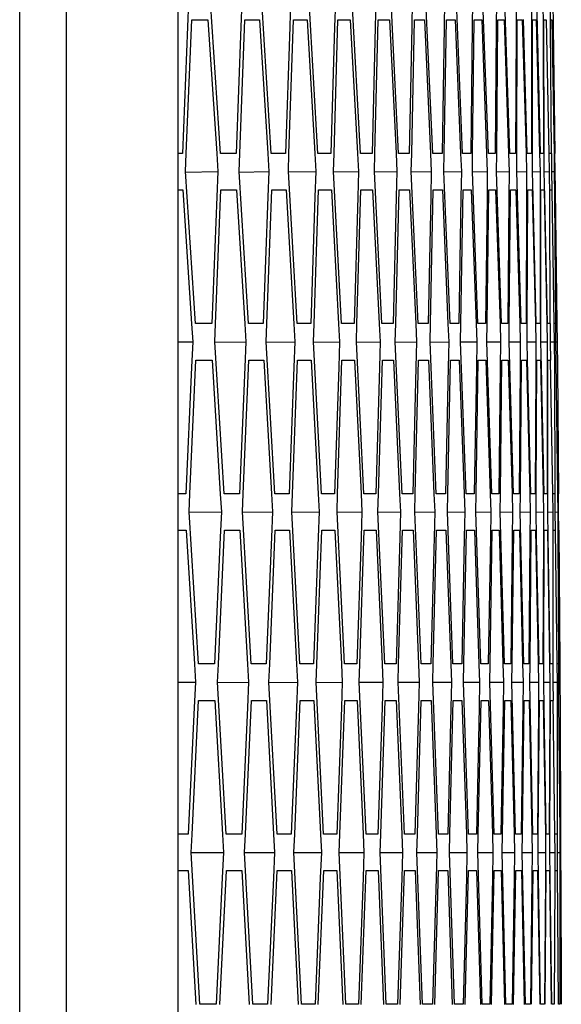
# Model space of a CAD drawing. Header units: millimetres. Extents: x 0 to 420, y -341 to 792.
# Tile 273 of 325: x 282.79 to 284.31, y 225.7 to 228.46. Entities that reach past the tile are written whole.
import ezdxf

# ---------------------------------------------------------------- set-up
doc = ezdxf.new("R2010")
doc.units = ezdxf.units.MM
doc.header["$LTSCALE"] = 23.1
doc.layers.get('0').update_dxf_attribs({"linetype": 'CONTINUOUS'})

msp = doc.modelspace()

# ---------------------------------------------------------------- linework, layer by layer
at = {"color": 7, "linetype": 'Continuous'}
for p, q in [((282.7924, 212.9044), (282.7924, 237.4512)), ((282.9235, 212.9985), (282.9235, 237.3571)), ((283.2341, 234.5274), (283.2341, 215.8283)), ((283.2644, 228.5097), (283.2616, 228.4389)), ((283.3537, 228.0847), (283.3259, 228.5097)), ((283.4128, 228.5097), (283.4103, 228.4389)), ((283.4957, 228.0847), (283.4696, 228.5097)), ((283.5496, 228.5097), (283.5473, 228.4389)), ((283.6259, 228.0847), (283.6016, 228.5097)), ((283.6747, 228.5097), (283.6727, 228.4389)), ((283.7446, 228.0847), (283.722, 228.5097)), ((283.7881, 228.5097), (283.7864, 228.4389)), ((283.8515, 228.0847), (283.8307, 228.5097)), ((283.8898, 228.5097), (283.8884, 228.4389)), ((283.9468, 228.0847), (283.9277, 228.5097)), ((283.9799, 228.5097), (283.9788, 228.4389)), ((284.0304, 228.0847), (284.013, 228.5097)), ((284.0583, 228.5097), (284.0575, 228.4389)), ((284.1023, 228.0847), (284.0867, 228.5097)), ((284.1249, 228.5097), (284.1244, 228.4389)), ((284.1625, 228.0847), (284.1486, 228.5097)), ((284.1799, 228.5097), (284.1797, 228.4389)), ((284.2233, 228.5097), (284.2233, 228.4389)), ((284.2393, 228.4389), (284.2375, 228.5097)), ((284.2549, 228.5097), (284.2552, 228.4389)), ((284.2748, 228.5097), (284.2754, 228.4389)), ((284.283, 228.5097), (284.2839, 228.4389)), ((283.2616, 228.4389), (283.247, 228.0847)), ((283.2581, 228.0843), (283.2734, 228.4587)), ((283.2734, 228.4587), (283.3186, 228.4587)), ((283.3186, 228.4587), (283.3432, 228.0841)), ((283.4103, 228.4389), (283.3972, 228.0847)), ((283.4074, 228.0843), (283.4212, 228.4587)), ((283.4212, 228.4587), (283.4629, 228.4587)), ((283.4629, 228.4587), (283.4859, 228.0841)), ((283.5473, 228.4389), (283.5357, 228.0847)), ((283.5451, 228.0844), (283.5573, 228.4587)), ((283.5573, 228.4587), (283.5956, 228.4587)), ((283.5956, 228.4587), (283.6171, 228.0842)), ((283.6727, 228.4389), (283.6625, 228.0847)), ((283.6711, 228.0845), (283.6818, 228.4587)), ((283.6818, 228.4587), (283.7165, 228.4587)), ((283.7165, 228.4587), (283.7365, 228.0843)), ((283.7864, 228.4389), (283.7776, 228.0847)), ((283.7854, 228.0845), (283.7945, 228.4587)), ((283.7945, 228.4587), (283.8259, 228.4587)), ((283.8259, 228.4587), (283.8443, 228.0844)), ((283.8884, 228.4389), (283.8811, 228.0847)), ((283.888, 228.0846), (283.8957, 228.4587)), ((283.8957, 228.4587), (283.9235, 228.4587)), ((283.9235, 228.4587), (283.9404, 228.0845)), ((283.9788, 228.4389), (283.9729, 228.0847)), ((283.979, 228.0846), (283.9851, 228.4587)), ((283.9851, 228.4587), (284.0095, 228.4587)), ((284.0095, 228.4587), (284.0248, 228.0845)), ((284.0575, 228.4389), (284.053, 228.0847)), ((284.0583, 228.0847), (284.0628, 228.4587)), ((284.0628, 228.4587), (284.0837, 228.4587)), ((284.0837, 228.4587), (284.0976, 228.0846)), ((284.1244, 228.4389), (284.1215, 228.0847)), ((284.1259, 228.0847), (284.1289, 228.4587)), ((284.1289, 228.4587), (284.1463, 228.4587)), ((284.1463, 228.4587), (284.1586, 228.0846)), ((284.1797, 228.4389), (284.1782, 228.0847)), ((284.1818, 228.0847), (284.1833, 228.4587)), ((284.1833, 228.4587), (284.1972, 228.4587)), ((284.1972, 228.4587), (284.208, 228.0846)), ((284.2111, 228.0847), (284.2004, 228.4592)), ((284.2233, 228.4389), (284.2233, 228.0847)), ((284.226, 228.0847), (284.226, 228.4587)), ((284.226, 228.4587), (284.2364, 228.4587)), ((284.2364, 228.4587), (284.2457, 228.0847)), ((284.2479, 228.0847), (284.2393, 228.4389)), ((284.2552, 228.4389), (284.2566, 228.0847)), ((284.2585, 228.0847), (284.257, 228.4587)), ((284.257, 228.4587), (284.2639, 228.4587)), ((284.2639, 228.4587), (284.2716, 228.0847)), ((284.2754, 228.4389), (284.2783, 228.0847)), ((284.2762, 228.4587), (284.2797, 228.4587)), ((284.2797, 228.4587), (284.2859, 228.0847)), ((284.2839, 228.4389), (284.2882, 228.0847)), ((283.247, 228.0847), (283.2341, 228.0847)), ((283.256, 228.0337), (283.2581, 228.0843)), ((283.3432, 228.0841), (283.3464, 228.0337)), ((283.3972, 228.0847), (283.3537, 228.0847)), ((283.4055, 228.0337), (283.4074, 228.0843)), ((283.4859, 228.0841), (283.489, 228.0337)), ((283.5357, 228.0847), (283.4957, 228.0847)), ((283.5434, 228.0337), (283.5451, 228.0844)), ((283.6171, 228.0842), (283.6199, 228.0337)), ((283.6625, 228.0847), (283.6259, 228.0847)), ((283.6696, 228.0337), (283.6711, 228.0845)), ((283.7365, 228.0843), (283.7391, 228.0337)), ((283.7776, 228.0847), (283.7446, 228.0847)), ((283.7841, 228.0337), (283.7854, 228.0845)), ((283.8443, 228.0844), (283.8467, 228.0337)), ((283.8811, 228.0847), (283.8515, 228.0847)), ((283.887, 228.0337), (283.888, 228.0846)), ((283.9404, 228.0845), (283.9426, 228.0337)), ((283.9729, 228.0847), (283.9468, 228.0847)), ((283.9781, 228.0337), (283.979, 228.0846)), ((284.0248, 228.0845), (284.0269, 228.0337)), ((284.053, 228.0847), (284.0304, 228.0847)), ((284.0576, 228.0337), (284.0583, 228.0847)), ((284.0976, 228.0846), (284.0994, 228.0337)), ((284.1215, 228.0847), (284.1023, 228.0847)), ((284.1254, 228.0337), (284.1259, 228.0847)), ((284.1586, 228.0846), (284.1602, 228.0337)), ((284.1782, 228.0847), (284.1625, 228.0847)), ((284.1815, 228.0337), (284.1818, 228.0847)), ((284.208, 228.0846), (284.2094, 228.0337)), ((284.2233, 228.0847), (284.2111, 228.0847)), ((284.226, 228.0337), (284.226, 228.0847)), ((284.2457, 228.0847), (284.2469, 228.0337)), ((284.2566, 228.0847), (284.2479, 228.0847)), ((284.2587, 228.0337), (284.2585, 228.0847)), ((284.2716, 228.0847), (284.2726, 228.0337)), ((284.2783, 228.0847), (284.273, 228.0847)), ((284.2797, 228.0337), (284.2794, 228.0847)), ((284.2859, 228.0847), (284.2867, 228.0337)), ((284.2891, 228.0337), (284.2885, 228.0847)), ((283.2838, 227.6088), (283.256, 228.0337)), ((283.256, 228.0326), (283.3464, 228.0337)), ((283.3464, 228.0337), (283.3436, 227.9629)), ((283.4316, 227.6088), (283.4055, 228.0337)), ((283.4055, 228.0327), (283.489, 228.0337)), ((283.489, 228.0337), (283.4864, 227.9629)), ((283.5677, 227.6088), (283.5434, 228.0337)), ((283.5434, 228.0328), (283.6199, 228.0337)), ((283.6199, 228.0337), (283.6176, 227.9629)), ((283.6922, 227.6088), (283.6696, 228.0337)), ((283.6696, 228.0329), (283.7391, 228.0337)), ((283.7391, 228.0337), (283.7372, 227.9629)), ((283.805, 227.6088), (283.7841, 228.0337)), ((283.7841, 228.033), (283.8467, 228.0337)), ((283.8467, 228.0337), (283.8451, 227.9629)), ((283.9061, 227.6088), (283.887, 228.0337)), ((283.887, 228.0331), (283.9426, 228.0337)), ((283.9426, 228.0337), (283.9413, 227.9629)), ((283.9955, 227.6088), (283.9781, 228.0337)), ((283.9781, 228.0331), (284.0269, 228.0337)), ((284.0269, 228.0337), (284.0258, 227.9629)), ((284.0733, 227.6088), (284.0576, 228.0337)), ((284.0576, 228.0332), (284.0994, 228.0337)), ((284.0994, 228.0337), (284.0986, 227.9629)), ((284.1394, 227.6088), (284.1254, 228.0337)), ((284.1254, 228.0333), (284.1602, 228.0337)), ((284.1602, 228.0337), (284.1597, 227.9629)), ((284.1937, 227.6088), (284.1815, 228.0337)), ((284.1816, 228.0334), (284.2094, 228.0337)), ((284.2094, 228.0337), (284.2092, 227.9629)), ((284.2278, 227.9629), (284.226, 228.0337)), ((284.226, 228.0335), (284.2469, 228.0337)), ((284.2469, 228.0337), (284.2469, 227.9629)), ((284.2602, 227.9629), (284.2587, 228.0337)), ((284.2587, 228.0336), (284.2726, 228.0337)), ((284.2726, 228.0337), (284.273, 227.9629)), ((284.2806, 227.9829), (284.2797, 228.0337)), ((284.2797, 228.0337), (284.2867, 228.0337)), ((284.2867, 228.0337), (284.2873, 227.9629)), ((284.2897, 227.9828), (284.2891, 228.0337)), ((283.2341, 227.9827), (283.2483, 227.9827)), ((283.2483, 227.9827), (283.2728, 227.6081)), ((283.3397, 227.6083), (283.355, 227.9827)), ((283.355, 227.9827), (283.3984, 227.9827)), ((283.3984, 227.9827), (283.4215, 227.6082)), ((283.4832, 227.6084), (283.4969, 227.9827)), ((283.4969, 227.9827), (283.5369, 227.9827)), ((283.5369, 227.9827), (283.5584, 227.6082)), ((283.615, 227.6085), (283.6272, 227.9827)), ((283.6272, 227.9827), (283.6637, 227.9827)), ((283.6637, 227.9827), (283.6837, 227.6083)), ((283.7351, 227.6085), (283.7458, 227.9827)), ((283.7458, 227.9827), (283.7789, 227.9827)), ((283.7789, 227.9827), (283.7973, 227.6084)), ((283.8436, 227.6086), (283.8528, 227.9827)), ((283.8528, 227.9827), (283.8824, 227.9827)), ((283.8824, 227.9827), (283.8993, 227.6085)), ((283.9405, 227.6086), (283.9481, 227.9827)), ((283.9481, 227.9827), (283.9742, 227.9827)), ((283.9742, 227.9827), (283.9895, 227.6085)), ((284.0256, 227.6087), (284.0317, 227.9827)), ((284.0317, 227.9827), (284.0543, 227.9827)), ((284.0543, 227.9827), (284.0681, 227.6086)), ((284.099, 227.6087), (284.1036, 227.9827)), ((284.1036, 227.9827), (284.1227, 227.9827)), ((284.1227, 227.9827), (284.135, 227.6086)), ((284.1608, 227.6087), (284.1638, 227.9827)), ((284.1638, 227.9827), (284.1795, 227.9827)), ((284.1795, 227.9827), (284.1902, 227.6087)), ((284.2108, 227.6087), (284.2123, 227.9827)), ((284.2123, 227.9827), (284.2245, 227.9827)), ((284.2245, 227.9827), (284.2338, 227.6087)), ((284.2492, 227.6286), (284.2492, 227.9827)), ((284.2492, 227.9827), (284.2579, 227.9827)), ((284.2579, 227.9827), (284.2656, 227.6087)), ((284.2743, 227.9827), (284.2795, 227.9827)), ((284.2795, 227.9827), (284.2857, 227.6087)), ((284.2893, 227.9827), (284.2895, 227.9827)), ((284.2895, 227.9827), (284.2941, 227.6088)), ((283.3436, 227.9629), (283.329, 227.6088)), ((283.4864, 227.9629), (283.4733, 227.6088)), ((283.6176, 227.9629), (283.606, 227.6088)), ((283.7372, 227.9629), (283.727, 227.6088)), ((283.8451, 227.9629), (283.8363, 227.6088)), ((283.9413, 227.9629), (283.9339, 227.6088)), ((284.0258, 227.9629), (284.0199, 227.6088)), ((284.0986, 227.9629), (284.0942, 227.6088)), ((284.1597, 227.9629), (284.1568, 227.6088)), ((284.2092, 227.9629), (284.2077, 227.6088)), ((284.2364, 227.6088), (284.2278, 227.9629)), ((284.2469, 227.9629), (284.2469, 227.6088)), ((284.2674, 227.6088), (284.2602, 227.9629)), ((284.273, 227.9629), (284.2744, 227.6088)), ((284.2873, 227.9629), (284.2902, 227.6088)), ((284.2492, 227.5578), (284.2492, 227.6286)), ((283.2728, 227.6081), (283.2761, 227.5578)), ((283.329, 227.6088), (283.2838, 227.6088)), ((283.3376, 227.5578), (283.3397, 227.6083)), ((283.4215, 227.6082), (283.4245, 227.5578)), ((283.4733, 227.6088), (283.4316, 227.6088)), ((283.4812, 227.5578), (283.4832, 227.6084)), ((283.5584, 227.6082), (283.5612, 227.5578)), ((283.606, 227.6088), (283.5677, 227.6088)), ((283.6133, 227.5578), (283.615, 227.6085)), ((283.6837, 227.6083), (283.6863, 227.5578)), ((283.727, 227.6088), (283.6922, 227.6088)), ((283.7336, 227.5578), (283.7351, 227.6085)), ((283.7973, 227.6084), (283.7997, 227.5578)), ((283.8363, 227.6088), (283.805, 227.6088)), ((283.8423, 227.5578), (283.8436, 227.6086)), ((283.8993, 227.6085), (283.9015, 227.5578)), ((283.9339, 227.6088), (283.9061, 227.6088)), ((283.9394, 227.5578), (283.9405, 227.6086)), ((283.9895, 227.6085), (283.9916, 227.5578)), ((284.0199, 227.6088), (283.9955, 227.6088)), ((284.0247, 227.5578), (284.0256, 227.6087)), ((284.0681, 227.6086), (284.0699, 227.5578)), ((284.0942, 227.6088), (284.0733, 227.6088)), ((284.0983, 227.5578), (284.099, 227.6087)), ((284.135, 227.6086), (284.1366, 227.5578)), ((284.1568, 227.6088), (284.1394, 227.6088)), ((284.1603, 227.5578), (284.1608, 227.6087)), ((284.1902, 227.6087), (284.1916, 227.5578)), ((284.2077, 227.6088), (284.1937, 227.6088)), ((284.2106, 227.5578), (284.2108, 227.6087)), ((284.2338, 227.6087), (284.235, 227.5578)), ((284.2469, 227.6088), (284.2364, 227.6088)), ((284.2656, 227.6087), (284.2666, 227.5578)), ((284.2744, 227.6088), (284.2674, 227.6088)), ((284.276, 227.5578), (284.2759, 227.6088)), ((284.2857, 227.6087), (284.2865, 227.5578)), ((284.2902, 227.6088), (284.2867, 227.6088)), ((284.2912, 227.5578), (284.2909, 227.6088)), ((284.2941, 227.6088), (284.2947, 227.5578)), ((283.2341, 227.5573), (283.2761, 227.5578)), ((283.2761, 227.5578), (283.273, 227.4869)), ((283.3636, 227.1328), (283.3376, 227.5578)), ((283.3376, 227.5569), (283.4245, 227.5578)), ((283.4245, 227.5578), (283.4217, 227.4869)), ((283.5056, 227.1328), (283.4812, 227.5578)), ((283.4813, 227.5569), (283.5612, 227.5578)), ((283.5612, 227.5578), (283.5587, 227.4869)), ((283.6359, 227.1328), (283.6133, 227.5578)), ((283.6133, 227.557), (283.6863, 227.5578)), ((283.6863, 227.5578), (283.6841, 227.4869)), ((283.7545, 227.1328), (283.7336, 227.5578)), ((283.7336, 227.5571), (283.7997, 227.5578)), ((283.7997, 227.5578), (283.7978, 227.4869)), ((283.8615, 227.1328), (283.8423, 227.5578)), ((283.8423, 227.5572), (283.9015, 227.5578)), ((283.9015, 227.5578), (283.8998, 227.4869)), ((283.9568, 227.1328), (283.9394, 227.5578)), ((283.9394, 227.5572), (283.9916, 227.5578)), ((283.9916, 227.5578), (283.9902, 227.4869)), ((284.0404, 227.1328), (284.0247, 227.5578)), ((284.0247, 227.5573), (284.0699, 227.5578)), ((284.0699, 227.5578), (284.0689, 227.4869)), ((284.1123, 227.1328), (284.0983, 227.5578)), ((284.0984, 227.5574), (284.1366, 227.5578)), ((284.1366, 227.5578), (284.1358, 227.4869)), ((284.1725, 227.1328), (284.1603, 227.5578)), ((284.1603, 227.5574), (284.1916, 227.5578)), ((284.1916, 227.5578), (284.1911, 227.4869)), ((284.2119, 227.5072), (284.2106, 227.5578)), ((284.2106, 227.5575), (284.235, 227.5578)), ((284.235, 227.5578), (284.2347, 227.4869)), ((284.2507, 227.4869), (284.2492, 227.5578)), ((284.2492, 227.5576), (284.2666, 227.5578)), ((284.2666, 227.5578), (284.2666, 227.4869)), ((284.2769, 227.5069), (284.276, 227.5578)), ((284.276, 227.5577), (284.2865, 227.5578)), ((284.2865, 227.5578), (284.2868, 227.4869)), ((284.2919, 227.5068), (284.2912, 227.5578)), ((284.2912, 227.5577), (284.2947, 227.5578)), ((284.2947, 227.5578), (284.2954, 227.4869)), ((283.268, 227.1323), (283.2848, 227.5068)), ((283.2848, 227.5068), (283.33, 227.5068)), ((283.33, 227.5068), (283.3531, 227.1321)), ((283.4174, 227.1324), (283.4326, 227.5068)), ((283.4326, 227.5068), (283.4744, 227.5068)), ((283.4744, 227.5068), (283.4959, 227.1322)), ((283.555, 227.1324), (283.5688, 227.5068)), ((283.5688, 227.5068), (283.607, 227.5068)), ((283.607, 227.5068), (283.627, 227.1323)), ((283.681, 227.1325), (283.6932, 227.5068)), ((283.6932, 227.5068), (283.728, 227.5068)), ((283.728, 227.5068), (283.7464, 227.1324)), ((283.7953, 227.1326), (283.806, 227.5068)), ((283.806, 227.5068), (283.8373, 227.5068)), ((283.8373, 227.5068), (283.8542, 227.1325)), ((283.898, 227.1326), (283.9071, 227.5068)), ((283.9071, 227.5068), (283.935, 227.5068)), ((283.935, 227.5068), (283.9503, 227.1325)), ((283.989, 227.1327), (283.9966, 227.5068)), ((283.9966, 227.5068), (284.0209, 227.5068)), ((284.0209, 227.5068), (284.0348, 227.1326)), ((284.0683, 227.1327), (284.0743, 227.5068)), ((284.0743, 227.5068), (284.0952, 227.5068)), ((284.0952, 227.5068), (284.1075, 227.1326)), ((284.1359, 227.1327), (284.1404, 227.5068)), ((284.1404, 227.5068), (284.1578, 227.5068)), ((284.1578, 227.5068), (284.1686, 227.1327)), ((284.1918, 227.1328), (284.1948, 227.5068)), ((284.1948, 227.5068), (284.2087, 227.5068)), ((284.2087, 227.5068), (284.2179, 227.1327)), ((284.221, 227.1328), (284.2119, 227.5072)), ((284.236, 227.1328), (284.2375, 227.5068)), ((284.2375, 227.5068), (284.2479, 227.5068)), ((284.2479, 227.5068), (284.2556, 227.1327)), ((284.2685, 227.1526), (284.2684, 227.5068)), ((284.2684, 227.5068), (284.2754, 227.5068)), ((284.2754, 227.5068), (284.2816, 227.1328)), ((284.2877, 227.5068), (284.2912, 227.5068)), ((284.2912, 227.5068), (284.2959, 227.1328)), ((283.273, 227.4869), (283.257, 227.1328)), ((283.4217, 227.4869), (283.4071, 227.1328)), ((283.5587, 227.4869), (283.5456, 227.1328)), ((283.6841, 227.4869), (283.6724, 227.1328)), ((283.7978, 227.4869), (283.7876, 227.1328)), ((283.8998, 227.4869), (283.8911, 227.1328)), ((283.9902, 227.4869), (283.9829, 227.1328)), ((284.0689, 227.4869), (284.063, 227.1328)), ((284.1358, 227.4869), (284.1314, 227.1328)), ((284.1911, 227.4869), (284.1882, 227.1328)), ((284.2347, 227.4869), (284.2332, 227.1328)), ((284.2579, 227.1328), (284.2507, 227.4869)), ((284.2666, 227.4869), (284.2666, 227.1328)), ((284.2868, 227.4869), (284.2882, 227.1328)), ((284.2954, 227.4869), (284.2982, 227.1328)), ((284.2684, 227.0818), (284.2685, 227.1526)), ((283.257, 227.1328), (283.2341, 227.1328)), ((283.2657, 227.0818), (283.268, 227.1323)), ((283.3531, 227.1321), (283.3561, 227.0818)), ((283.4071, 227.1328), (283.3636, 227.1328)), ((283.4152, 227.0818), (283.4174, 227.1324)), ((283.4959, 227.1322), (283.4987, 227.0818)), ((283.5456, 227.1328), (283.5056, 227.1328)), ((283.5531, 227.0818), (283.555, 227.1324)), ((283.627, 227.1323), (283.6296, 227.0818)), ((283.6724, 227.1328), (283.6359, 227.1328)), ((283.6793, 227.0818), (283.681, 227.1325)), ((283.7464, 227.1324), (283.7489, 227.0818)), ((283.7876, 227.1328), (283.7545, 227.1328)), ((283.7938, 227.0818), (283.7953, 227.1326)), ((283.8542, 227.1325), (283.8565, 227.0818)), ((283.8911, 227.1328), (283.8615, 227.1328)), ((283.8967, 227.0818), (283.898, 227.1326)), ((283.9503, 227.1325), (283.9524, 227.0818)), ((283.9829, 227.1328), (283.9568, 227.1328)), ((283.9879, 227.0818), (283.989, 227.1327)), ((284.0348, 227.1326), (284.0366, 227.0818)), ((284.063, 227.1328), (284.0404, 227.1328)), ((284.0674, 227.0818), (284.0683, 227.1327)), ((284.1075, 227.1326), (284.1091, 227.0818)), ((284.1314, 227.1328), (284.1123, 227.1328)), ((284.1352, 227.0818), (284.1359, 227.1327)), ((284.1686, 227.1327), (284.17, 227.0818)), ((284.1882, 227.1328), (284.1725, 227.1328)), ((284.1913, 227.0818), (284.1918, 227.1328)), ((284.2179, 227.1327), (284.2191, 227.0818)), ((284.2332, 227.1328), (284.221, 227.1328)), ((284.2357, 227.0818), (284.236, 227.1328)), ((284.2556, 227.1327), (284.2566, 227.0818)), ((284.2666, 227.1328), (284.2579, 227.1328)), ((284.2816, 227.1328), (284.2824, 227.0818)), ((284.2882, 227.1328), (284.283, 227.1328)), ((284.2895, 227.0818), (284.2893, 227.1328)), ((284.2959, 227.1328), (284.2964, 227.0818)), ((284.2988, 227.0818), (284.2984, 227.1328)), ((283.2918, 226.6568), (283.2657, 227.0818)), ((283.2657, 227.081), (283.3561, 227.0818)), ((283.3561, 227.0818), (283.353, 227.011)), ((283.4396, 226.6568), (283.4152, 227.0818)), ((283.4152, 227.0811), (283.4987, 227.0818)), ((283.4987, 227.0818), (283.4959, 227.011)), ((283.5757, 226.6568), (283.5531, 227.0818)), ((283.5531, 227.0812), (283.6296, 227.0818)), ((283.6296, 227.0818), (283.6271, 227.011)), ((283.7002, 226.6568), (283.6793, 227.0818)), ((283.6793, 227.0812), (283.7489, 227.0818)), ((283.7489, 227.0818), (283.7466, 227.011)), ((283.813, 226.6568), (283.7938, 227.0818)), ((283.7938, 227.0813), (283.8565, 227.0818)), ((283.8565, 227.0818), (283.8545, 227.011)), ((283.9141, 226.6568), (283.8967, 227.0818)), ((283.8967, 227.0813), (283.9524, 227.0818)), ((283.9524, 227.0818), (283.9507, 227.011)), ((284.0035, 226.6568), (283.9879, 227.0818)), ((283.9879, 227.0814), (284.0366, 227.0818)), ((284.0366, 227.0818), (284.0352, 227.011)), ((284.0813, 226.6568), (284.0674, 227.0818)), ((284.0674, 227.0814), (284.1091, 227.0818)), ((284.1091, 227.0818), (284.108, 227.011)), ((284.1474, 226.6568), (284.1352, 227.0818)), ((284.1352, 227.0815), (284.17, 227.0818)), ((284.17, 227.0818), (284.1692, 227.011)), ((284.2017, 226.6568), (284.1913, 227.0818)), ((284.1913, 227.0816), (284.2191, 227.0818)), ((284.2191, 227.0818), (284.2186, 227.011)), ((284.2372, 227.011), (284.2357, 227.0818)), ((284.2357, 227.0816), (284.2566, 227.0818)), ((284.2566, 227.0818), (284.2564, 227.011)), ((284.2697, 227.011), (284.2684, 227.0818)), ((284.2684, 227.0817), (284.2824, 227.0818)), ((284.2824, 227.0818), (284.2824, 227.011)), ((284.2902, 227.0309), (284.2895, 227.0818)), ((284.2895, 227.0817), (284.2964, 227.0818)), ((284.2964, 227.0818), (284.2968, 227.011)), ((284.2993, 227.0308), (284.2988, 227.0818)), ((283.2341, 227.0308), (283.2578, 227.0308)), ((283.2578, 227.0308), (283.2808, 226.6561)), ((283.353, 227.011), (283.337, 226.6568)), ((283.3476, 226.6563), (283.3645, 227.0308)), ((283.3645, 227.0308), (283.4079, 227.0308)), ((283.4079, 227.0308), (283.4294, 226.6562)), ((283.4959, 227.011), (283.4813, 226.6568)), ((283.4911, 226.6564), (283.5064, 227.0308)), ((283.5064, 227.0308), (283.5464, 227.0308)), ((283.5464, 227.0308), (283.5664, 226.6563)), ((283.6271, 227.011), (283.614, 226.6568)), ((283.623, 226.6565), (283.6367, 227.0308)), ((283.6367, 227.0308), (283.6732, 227.0308)), ((283.6732, 227.0308), (283.6917, 226.6564)), ((283.7466, 227.011), (283.735, 226.6568)), ((283.7431, 226.6565), (283.7553, 227.0308)), ((283.7553, 227.0308), (283.7884, 227.0308)), ((283.7884, 227.0308), (283.8053, 226.6565)), ((283.8545, 227.011), (283.8443, 226.6568)), ((283.8516, 226.6566), (283.8623, 227.0308)), ((283.8623, 227.0308), (283.8919, 227.0308)), ((283.8919, 227.0308), (283.9073, 226.6565)), ((283.9507, 227.011), (283.9419, 226.6568)), ((283.9484, 226.6566), (283.9576, 227.0308)), ((283.9576, 227.0308), (283.9837, 227.0308)), ((283.9837, 227.0308), (283.9975, 226.6566)), ((284.0352, 227.011), (284.0279, 226.6568)), ((284.0336, 226.6567), (284.0412, 227.0308)), ((284.0412, 227.0308), (284.0638, 227.0308)), ((284.0638, 227.0308), (284.0761, 226.6566)), ((284.108, 227.011), (284.1022, 226.6568)), ((284.107, 226.6567), (284.1131, 227.0308)), ((284.1131, 227.0308), (284.1322, 227.0308)), ((284.1322, 227.0308), (284.143, 226.6567)), ((284.1692, 227.011), (284.1648, 226.6568)), ((284.1688, 226.6567), (284.1733, 227.0308)), ((284.1733, 227.0308), (284.189, 227.0308)), ((284.189, 227.0308), (284.1982, 226.6567)), ((284.2186, 227.011), (284.2157, 226.6568)), ((284.2188, 226.6568), (284.2219, 227.0308)), ((284.2219, 227.0308), (284.234, 227.0308)), ((284.234, 227.0308), (284.2418, 226.6567)), ((284.2444, 226.6568), (284.2372, 227.011)), ((284.2564, 227.011), (284.2549, 226.6568)), ((284.2572, 226.6568), (284.2587, 227.0308)), ((284.2587, 227.0308), (284.2674, 227.0308)), ((284.2674, 227.0308), (284.2736, 226.6568)), ((284.2754, 226.6568), (284.2697, 227.011)), ((284.2824, 227.011), (284.2824, 226.6568)), ((284.2838, 227.0308), (284.2891, 227.0308)), ((284.2891, 227.0308), (284.2937, 226.6568)), ((284.2968, 227.011), (284.2982, 226.6568)), ((284.2988, 227.0308), (284.299, 227.0308)), ((284.299, 227.0308), (284.3021, 226.6568)), ((283.2808, 226.6561), (283.2838, 226.6058)), ((283.337, 226.6568), (283.2918, 226.6568)), ((283.3453, 226.6058), (283.3476, 226.6563)), ((283.4294, 226.6562), (283.4323, 226.6058)), ((283.4813, 226.6568), (283.4396, 226.6568)), ((283.489, 226.6058), (283.4911, 226.6564)), ((283.5664, 226.6563), (283.569, 226.6058)), ((283.614, 226.6568), (283.5757, 226.6568)), ((283.6211, 226.6058), (283.623, 226.6565)), ((283.6917, 226.6564), (283.6941, 226.6058)), ((283.735, 226.6568), (283.7002, 226.6568)), ((283.7414, 226.6058), (283.7431, 226.6565)), ((283.8053, 226.6565), (283.8075, 226.6058)), ((283.8443, 226.6568), (283.813, 226.6568)), ((283.8501, 226.6058), (283.8516, 226.6566)), ((283.9073, 226.6565), (283.9093, 226.6058)), ((283.9419, 226.6568), (283.9141, 226.6568)), ((283.9471, 226.6058), (283.9484, 226.6566)), ((283.9975, 226.6566), (283.9994, 226.6058)), ((284.0279, 226.6568), (284.0035, 226.6568)), ((284.0325, 226.6058), (284.0336, 226.6567)), ((284.0761, 226.6566), (284.0777, 226.6058)), ((284.1022, 226.6568), (284.0813, 226.6568)), ((284.1061, 226.6058), (284.107, 226.6567)), ((284.143, 226.6567), (284.1444, 226.6058)), ((284.1648, 226.6568), (284.1474, 226.6568)), ((284.1681, 226.6058), (284.1688, 226.6567)), ((284.1982, 226.6567), (284.1994, 226.6058)), ((284.2157, 226.6568), (284.2017, 226.6568)), ((284.2184, 226.6058), (284.2188, 226.6568)), ((284.2418, 226.6567), (284.2427, 226.6058)), ((284.2549, 226.6568), (284.2444, 226.6568)), ((284.257, 226.6058), (284.2572, 226.6568)), ((284.2736, 226.6568), (284.2744, 226.6058)), ((284.2824, 226.6568), (284.2754, 226.6568)), ((284.2838, 226.6058), (284.2839, 226.6568)), ((284.2937, 226.6568), (284.2943, 226.6058)), ((284.2982, 226.6568), (284.2947, 226.6568)), ((284.299, 226.6058), (284.2989, 226.6568)), ((284.3021, 226.6568), (284.3025, 226.6058)), ((283.2341, 226.6055), (283.2838, 226.6058)), ((283.2838, 226.6058), (283.2804, 226.535)), ((283.3697, 226.1808), (283.3453, 226.6058)), ((283.3453, 226.6053), (283.4323, 226.6058)), ((283.4323, 226.6058), (283.4291, 226.535)), ((283.5116, 226.1808), (283.489, 226.6058)), ((283.489, 226.6053), (283.569, 226.6058)), ((283.569, 226.6058), (283.5662, 226.535)), ((283.6419, 226.1808), (283.6211, 226.6058)), ((283.6211, 226.6053), (283.6941, 226.6058)), ((283.6941, 226.6058), (283.6916, 226.535)), ((283.7606, 226.1808), (283.7414, 226.6058)), ((283.7414, 226.6054), (283.8075, 226.6058)), ((283.8075, 226.6058), (283.8053, 226.535)), ((283.8675, 226.1808), (283.8501, 226.6058)), ((283.8501, 226.6054), (283.9093, 226.6058)), ((283.9093, 226.6058), (283.9073, 226.535)), ((283.9628, 226.1808), (283.9471, 226.6058)), ((283.9471, 226.6055), (283.9994, 226.6058)), ((283.9994, 226.6058), (283.9977, 226.535)), ((284.0464, 226.1808), (284.0325, 226.6058)), ((284.0325, 226.6055), (284.0777, 226.6058)), ((284.0777, 226.6058), (284.0764, 226.535)), ((284.1183, 226.1808), (284.1061, 226.6058)), ((284.1061, 226.6056), (284.1444, 226.6058)), ((284.1444, 226.6058), (284.1433, 226.535)), ((284.1785, 226.1808), (284.1681, 226.6058)), ((284.1681, 226.6056), (284.1994, 226.6058)), ((284.1994, 226.6058), (284.1986, 226.535)), ((284.2195, 226.5552), (284.2184, 226.6058)), ((284.2184, 226.6056), (284.2427, 226.6058)), ((284.2427, 226.6058), (284.2422, 226.535)), ((284.2582, 226.535), (284.257, 226.6058)), ((284.257, 226.6057), (284.2744, 226.6058)), ((284.2744, 226.6058), (284.2741, 226.535)), ((284.2845, 226.5549), (284.2838, 226.6058)), ((284.2838, 226.6057), (284.2943, 226.6058)), ((284.2943, 226.6058), (284.2944, 226.535)), ((284.2995, 226.5548), (284.299, 226.6058)), ((284.299, 226.6058), (284.3025, 226.6058)), ((284.3025, 226.6058), (284.3029, 226.535)), ((283.2741, 226.1802), (283.2924, 226.5548)), ((283.2924, 226.5548), (283.3376, 226.5548)), ((283.3376, 226.5548), (283.3591, 226.1802)), ((283.4234, 226.1803), (283.4402, 226.5548)), ((283.4402, 226.5548), (283.4819, 226.5548)), ((283.4819, 226.5548), (283.5019, 226.1803)), ((283.561, 226.1804), (283.5763, 226.5548)), ((283.5763, 226.5548), (283.6146, 226.5548)), ((283.6146, 226.5548), (283.633, 226.1804)), ((283.687, 226.1805), (283.7008, 226.5548)), ((283.7008, 226.5548), (283.7356, 226.5548)), ((283.7356, 226.5548), (283.7525, 226.1804)), ((283.8014, 226.1805), (283.8136, 226.5548)), ((283.8136, 226.5548), (283.8449, 226.5548)), ((283.8449, 226.5548), (283.8603, 226.1805)), ((283.904, 226.1806), (283.9147, 226.5548)), ((283.9147, 226.5548), (283.9426, 226.5548)), ((283.9426, 226.5548), (283.9564, 226.1806)), ((283.995, 226.1806), (284.0042, 226.5548)), ((284.0042, 226.5548), (284.0285, 226.5548)), ((284.0285, 226.5548), (284.0408, 226.1806)), ((284.0743, 226.1807), (284.0819, 226.5548)), ((284.0819, 226.5548), (284.1028, 226.5548)), ((284.1028, 226.5548), (284.1136, 226.1807)), ((284.1419, 226.1807), (284.148, 226.5548)), ((284.148, 226.5548), (284.1654, 226.5548)), ((284.1654, 226.5548), (284.1746, 226.1807)), ((284.1978, 226.1808), (284.2024, 226.5548)), ((284.2024, 226.5548), (284.2163, 226.5548)), ((284.2163, 226.5548), (284.224, 226.1807)), ((284.2271, 226.1808), (284.2195, 226.5552)), ((284.242, 226.1808), (284.245, 226.5548)), ((284.245, 226.5548), (284.2555, 226.5548)), ((284.2555, 226.5548), (284.2617, 226.1808)), ((284.2746, 226.1808), (284.276, 226.5548)), ((284.276, 226.5548), (284.283, 226.5548)), ((284.276, 226.5548), (284.283, 226.5548)), ((284.283, 226.5548), (284.2876, 226.1808)), ((284.2953, 226.5548), (284.2988, 226.5548)), ((284.2988, 226.5548), (284.3019, 226.1808)), ((283.2804, 226.535), (283.263, 226.1808)), ((283.4291, 226.535), (283.4131, 226.1808)), ((283.5662, 226.535), (283.5516, 226.1808)), ((283.6916, 226.535), (283.6784, 226.1808)), ((283.8053, 226.535), (283.7936, 226.1808)), ((283.9073, 226.535), (283.8971, 226.1808)), ((283.9977, 226.535), (283.9889, 226.1808)), ((284.0764, 226.535), (284.069, 226.1808)), ((284.1433, 226.535), (284.1375, 226.1808)), ((284.1986, 226.535), (284.1942, 226.1808)), ((284.2422, 226.535), (284.2393, 226.1808)), ((284.2639, 226.1808), (284.2582, 226.535)), ((284.2741, 226.535), (284.2726, 226.1808)), ((284.2944, 226.535), (284.2943, 226.1808)), ((284.3029, 226.535), (284.3042, 226.1808)), ((283.263, 226.1808), (283.2341, 226.1808)), ((283.2715, 226.1298), (283.2741, 226.1802)), ((283.3591, 226.1802), (283.3619, 226.1298)), ((283.4131, 226.1808), (283.3697, 226.1808)), ((283.4211, 226.1298), (283.4234, 226.1803)), ((283.5019, 226.1803), (283.5045, 226.1298)), ((283.5516, 226.1808), (283.5116, 226.1808)), ((283.5589, 226.1298), (283.561, 226.1804)), ((283.633, 226.1804), (283.6355, 226.1298)), ((283.6784, 226.1808), (283.6419, 226.1808)), ((283.6851, 226.1298), (283.687, 226.1805)), ((283.7525, 226.1804), (283.7547, 226.1298)), ((283.7936, 226.1808), (283.7606, 226.1808)), ((283.7997, 226.1298), (283.8014, 226.1805)), ((283.8603, 226.1805), (283.8623, 226.1298)), ((283.8971, 226.1808), (283.8675, 226.1808)), ((283.9025, 226.1298), (283.904, 226.1806)), ((283.9564, 226.1806), (283.9582, 226.1298)), ((283.9889, 226.1808), (283.9628, 226.1808)), ((283.9937, 226.1298), (283.995, 226.1806)), ((284.0408, 226.1806), (284.0424, 226.1298)), ((284.069, 226.1808), (284.0464, 226.1808)), ((284.0732, 226.1298), (284.0743, 226.1807)), ((284.1136, 226.1807), (284.115, 226.1298)), ((284.1375, 226.1808), (284.1183, 226.1808)), ((284.141, 226.1298), (284.1419, 226.1807)), ((284.1746, 226.1807), (284.1758, 226.1298)), ((284.1942, 226.1808), (284.1785, 226.1808)), ((284.1971, 226.1298), (284.1978, 226.1808)), ((284.224, 226.1807), (284.225, 226.1298)), ((284.2393, 226.1808), (284.2271, 226.1808)), ((284.2416, 226.1298), (284.242, 226.1808)), ((284.2617, 226.1808), (284.2625, 226.1298)), ((284.2726, 226.1808), (284.2639, 226.1808)), ((284.2743, 226.1298), (284.2746, 226.1808)), ((284.2876, 226.1808), (284.2882, 226.1298)), ((284.2943, 226.1808), (284.2891, 226.1808)), ((284.2953, 226.1298), (284.2954, 226.1808)), ((284.3019, 226.1808), (284.3023, 226.1298)), ((284.3047, 226.1298), (284.3045, 226.1808)), ((283.2959, 225.7048), (283.2715, 226.1298)), ((283.2715, 226.1294), (283.3619, 226.1298)), ((283.3619, 226.1298), (283.3585, 226.059)), ((283.4437, 225.7048), (283.4211, 226.1298)), ((283.4211, 226.1295), (283.5045, 226.1298)), ((283.5045, 226.1298), (283.5014, 226.059)), ((283.5798, 225.7048), (283.5589, 226.1298)), ((283.5589, 226.1295), (283.6355, 226.1298)), ((283.6355, 226.1298), (283.6326, 226.059)), ((283.7043, 225.7048), (283.6851, 226.1298)), ((283.6851, 226.1295), (283.7547, 226.1298)), ((283.7547, 226.1298), (283.7522, 226.059)), ((283.8171, 225.7048), (283.7997, 226.1298)), ((283.7997, 226.1295), (283.8623, 226.1298)), ((283.8623, 226.1298), (283.8601, 226.059)), ((283.9182, 225.7048), (283.9025, 226.1298)), ((283.9025, 226.1296), (283.9582, 226.1298)), ((283.9582, 226.1298), (283.9563, 226.059)), ((284.0076, 225.7048), (283.9937, 226.1298)), ((283.9937, 226.1296), (284.0424, 226.1298)), ((284.0424, 226.1298), (284.0408, 226.059)), ((284.0854, 225.7048), (284.0732, 226.1298)), ((284.0732, 226.1296), (284.115, 226.1298)), ((284.115, 226.1298), (284.1136, 226.059)), ((284.1515, 225.7048), (284.141, 226.1298)), ((284.141, 226.1297), (284.1758, 226.1298)), ((284.1758, 226.1298), (284.1747, 226.059)), ((284.2058, 225.7048), (284.1971, 226.1298)), ((284.1971, 226.1297), (284.225, 226.1298)), ((284.225, 226.1298), (284.2242, 226.059)), ((284.2428, 226.059), (284.2416, 226.1298)), ((284.2416, 226.1297), (284.2625, 226.1298)), ((284.2625, 226.1298), (284.2619, 226.059)), ((284.2752, 226.059), (284.2743, 226.1298)), ((284.2743, 226.1297), (284.2882, 226.1298)), ((284.2882, 226.1298), (284.288, 226.059)), ((284.2958, 226.0789), (284.2953, 226.1298)), ((284.2953, 226.1298), (284.3023, 226.1298)), ((284.3023, 226.1298), (284.3024, 226.059)), ((284.3049, 226.0788), (284.3047, 226.1298)), ((283.2341, 226.0788), (283.2634, 226.0788)), ((283.2634, 226.0788), (283.2849, 225.7042)), ((283.3517, 225.7043), (283.3701, 226.0788)), ((283.3701, 226.0788), (283.4135, 226.0788)), ((283.4135, 226.0788), (283.4335, 225.7043)), ((283.4952, 225.7044), (283.512, 226.0788)), ((283.512, 226.0788), (283.552, 226.0788)), ((283.552, 226.0788), (283.5705, 225.7044)), ((283.6271, 225.7044), (283.6423, 226.0788)), ((283.6423, 226.0788), (283.6789, 226.0788)), ((283.6789, 226.0788), (283.6958, 225.7044)), ((283.7472, 225.7045), (283.761, 226.0788)), ((283.761, 226.0788), (283.794, 226.0788)), ((283.794, 226.0788), (283.8094, 225.7045)), ((283.8557, 225.7046), (283.8679, 226.0788)), ((283.8679, 226.0788), (283.8975, 226.0788)), ((283.8975, 226.0788), (283.9114, 225.7046)), ((283.9525, 225.7046), (283.9632, 226.0788)), ((283.9632, 226.0788), (283.9893, 226.0788)), ((283.9893, 226.0788), (284.0016, 225.7046)), ((284.0377, 225.7047), (284.0468, 226.0788)), ((284.0468, 226.0788), (284.0694, 226.0788)), ((284.0694, 226.0788), (284.0802, 225.7047)), ((284.1111, 225.7047), (284.1187, 226.0788)), ((284.1187, 226.0788), (284.1379, 226.0788)), ((284.1379, 226.0788), (284.1471, 225.7047)), ((284.1729, 225.7047), (284.179, 226.0788)), ((284.179, 226.0788), (284.1946, 226.0788)), ((284.1946, 226.0788), (284.2023, 225.7047)), ((284.223, 225.7048), (284.2275, 226.0788)), ((284.2275, 226.0788), (284.2397, 226.0788)), ((284.2397, 226.0788), (284.2459, 225.7048)), ((284.2613, 225.7048), (284.2643, 226.0788)), ((284.2643, 226.0788), (284.273, 226.0788)), ((284.273, 226.0788), (284.2777, 225.7048)), ((284.2895, 226.0788), (284.2947, 226.0788)), ((284.2947, 226.0788), (284.2978, 225.7048)), ((284.3044, 226.0788), (284.3047, 226.0788)), ((284.3047, 226.0788), (284.3062, 225.7048)), ((283.3585, 226.059), (283.3411, 225.7048)), ((283.5014, 226.059), (283.4854, 225.7048)), ((283.6326, 226.059), (283.6181, 225.7048)), ((283.7522, 226.059), (283.7391, 225.7048)), ((283.8601, 226.059), (283.8484, 225.7048)), ((283.9563, 226.059), (283.946, 225.7048)), ((284.0408, 226.059), (284.032, 225.7048)), ((284.1136, 226.059), (284.1063, 225.7048)), ((284.1747, 226.059), (284.1689, 225.7048)), ((284.2242, 226.059), (284.2198, 225.7048)), ((284.2485, 225.7048), (284.2428, 226.059)), ((284.2619, 226.059), (284.259, 225.7048)), ((284.2795, 225.7048), (284.2752, 226.059)), ((284.288, 226.059), (284.2865, 225.7048)), ((284.3024, 226.059), (284.3023, 225.7048)), ((283.3411, 225.7048), (283.2959, 225.7048)), ((283.4854, 225.7048), (283.4437, 225.7048)), ((283.6181, 225.7048), (283.5798, 225.7048)), ((283.7391, 225.7048), (283.7043, 225.7048)), ((283.8484, 225.7048), (283.8171, 225.7048)), ((283.946, 225.7048), (283.9182, 225.7048)), ((284.032, 225.7048), (284.0076, 225.7048)), ((284.1063, 225.7048), (284.0854, 225.7048)), ((284.1689, 225.7048), (284.1515, 225.7048)), ((284.2198, 225.7048), (284.2058, 225.7048)), ((284.259, 225.7048), (284.2485, 225.7048)), ((284.2865, 225.7048), (284.2795, 225.7048)), ((284.3023, 225.7048), (284.2988, 225.7048))]:
    msp.add_line(p, q, dxfattribs=at)

doc.saveas('drawing.dxf')
